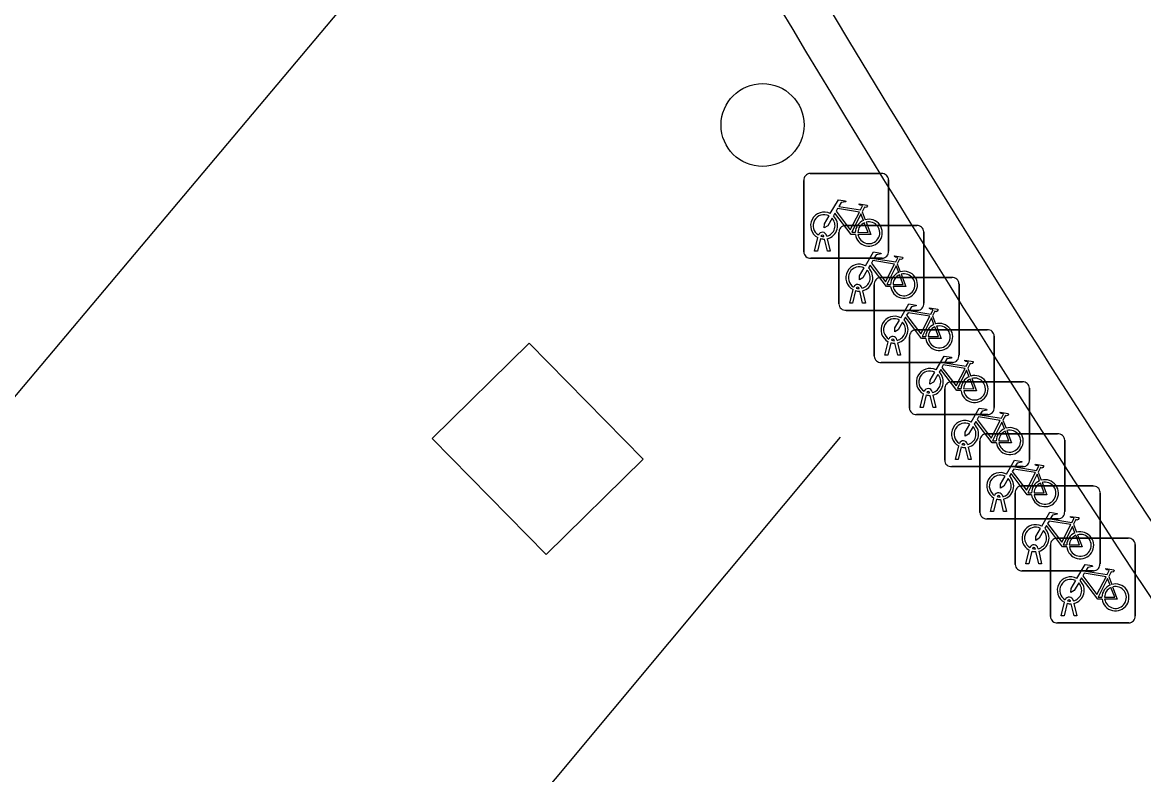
# Model space of a CAD drawing. Extents: x 161087 to 161922, y 382574 to 383873.
# Drawn here: x 161637.64 to 161650.86, y 383128.35 to 383137.22 of the extents above; entities that cross this region are included whole.
import ezdxf

# ---------------------------------------------------------------- set-up
doc = ezdxf.new("R2010")
doc.units = 0
for name, color, linetype in [('IMGEO_Boom', 7, 'Continuous'), ('IMGEO_Fietsenrek', 7, 'Continuous'), ('IMGEO_Fietspad_gesloten', 7, 'Continuous'), ('IMGEO_Lijnafwatering', 7, 'Continuous'), ('IMGEO_Muur', 7, 'Continuous'), ('IMGEO_Voetgangersgebied_open', 7, 'Continuous')]:
    doc.layers.add(name, color=color, linetype=linetype)

msp = doc.modelspace()

# ---------------------------------------------------------------- linework, layer by layer
at = {"layer": 'IMGEO_Boom'}
msp.add_circle((161646.366, 383136.006), 0.489, dxfattribs=at)
at = {"layer": 'IMGEO_Fietsenrek'}
for p, q in [((161646.851, 383134.51), (161646.851, 383135.351)), ((161646.851, 383135.351), (161646.851, 383134.51)), ((161646.926, 383135.435), (161647.767, 383135.435)), ((161647.767, 383135.435), (161646.926, 383135.435)), ((161647.851, 383135.36), (161647.851, 383134.519)), ((161647.851, 383134.519), (161647.851, 383135.36)), ((161647.538, 383134.984), (161647.574, 383134.889)), ((161647.341, 383134.821), (161648.182, 383134.821)), ((161648.182, 383134.821), (161647.341, 383134.821)), ((161646.978, 383134.519), (161647.017, 383134.679)), ((161647.047, 383134.667), (161647.012, 383134.519)), ((161647.089, 383134.691), (161647.088, 383134.695)), ((161647.13, 383134.519), (161647.096, 383134.661)), ((161647.12, 383134.702), (161647.121, 383134.695)), ((161647.128, 383134.665), (161647.163, 383134.519)), ((161647.266, 383133.896), (161647.266, 383134.737)), ((161647.266, 383134.737), (161647.266, 383133.896)), ((161648.266, 383134.746), (161648.266, 383133.905)), ((161648.266, 383133.905), (161648.266, 383134.746)), ((161647.776, 383134.435), (161646.935, 383134.435)), ((161646.935, 383134.435), (161647.776, 383134.435)), ((161647.012, 383134.519), (161646.978, 383134.519)), ((161647.163, 383134.519), (161647.13, 383134.519)), ((161647.953, 383134.37), (161647.989, 383134.275)), ((161647.756, 383134.207), (161648.597, 383134.207)), ((161648.597, 383134.207), (161647.756, 383134.207)), ((161648.681, 383134.132), (161648.681, 383133.291)), ((161648.681, 383133.291), (161648.681, 383134.132)), ((161647.393, 383133.905), (161647.432, 383134.065)), ((161647.462, 383134.053), (161647.427, 383133.905)), ((161647.504, 383134.077), (161647.503, 383134.081)), ((161647.545, 383133.905), (161647.511, 383134.047)), ((161647.535, 383134.088), (161647.536, 383134.081)), ((161647.543, 383134.051), (161647.578, 383133.905)), ((161647.681, 383133.282), (161647.681, 383134.123)), ((161647.681, 383134.123), (161647.681, 383133.282)), ((161647.427, 383133.905), (161647.393, 383133.905)), ((161647.578, 383133.905), (161647.545, 383133.905)), ((161648.191, 383133.821), (161647.35, 383133.821)), ((161647.35, 383133.821), (161648.191, 383133.821)), ((161648.368, 383133.756), (161648.404, 383133.661)), ((161647.919, 383133.463), (161647.918, 383133.467)), ((161647.95, 383133.474), (161647.951, 383133.467)), ((161648.097, 383132.667), (161648.097, 383133.508)), ((161648.097, 383133.508), (161648.097, 383132.667)), ((161648.172, 383133.592), (161649.013, 383133.592)), ((161649.013, 383133.592), (161648.172, 383133.592)), ((161649.097, 383133.517), (161649.097, 383132.676)), ((161649.097, 383132.676), (161649.097, 383133.517)), ((161647.808, 383133.291), (161647.847, 383133.451)), ((161647.877, 383133.439), (161647.842, 383133.291)), ((161647.96, 383133.291), (161647.926, 383133.433)), ((161647.958, 383133.437), (161647.993, 383133.291)), ((161648.606, 383133.207), (161647.765, 383133.207)), ((161647.765, 383133.207), (161648.606, 383133.207)), ((161647.842, 383133.291), (161647.808, 383133.291)), ((161647.993, 383133.291), (161647.96, 383133.291)), ((161648.784, 383133.141), (161648.82, 383133.046)), ((161648.587, 383132.978), (161649.428, 383132.978)), ((161649.428, 383132.978), (161648.587, 383132.978)), ((161648.224, 383132.676), (161648.263, 383132.836)), ((161648.293, 383132.824), (161648.258, 383132.676)), ((161648.335, 383132.848), (161648.334, 383132.852)), ((161648.376, 383132.676), (161648.342, 383132.818)), ((161648.366, 383132.859), (161648.367, 383132.852)), ((161648.374, 383132.822), (161648.409, 383132.676)), ((161648.512, 383132.053), (161648.512, 383132.894)), ((161648.512, 383132.894), (161648.512, 383132.053)), ((161649.512, 383132.903), (161649.512, 383132.062)), ((161649.512, 383132.062), (161649.512, 383132.903)), ((161648.258, 383132.676), (161648.224, 383132.676)), ((161648.409, 383132.676), (161648.376, 383132.676)), ((161649.022, 383132.592), (161648.181, 383132.592)), ((161648.181, 383132.592), (161649.022, 383132.592)), ((161649.199, 383132.527), (161649.235, 383132.432)), ((161648.927, 383131.439), (161648.927, 383132.28)), ((161648.927, 383132.28), (161648.927, 383131.439)), ((161649.002, 383132.364), (161649.843, 383132.364)), ((161649.843, 383132.364), (161649.002, 383132.364)), ((161649.927, 383132.289), (161649.927, 383131.448)), ((161649.927, 383131.448), (161649.927, 383132.289)), ((161648.639, 383132.062), (161648.678, 383132.222)), ((161648.708, 383132.21), (161648.673, 383132.062)), ((161648.75, 383132.234), (161648.749, 383132.238)), ((161648.791, 383132.062), (161648.757, 383132.204)), ((161648.781, 383132.245), (161648.782, 383132.238)), ((161648.789, 383132.208), (161648.824, 383132.062)), ((161648.673, 383132.062), (161648.639, 383132.062)), ((161648.824, 383132.062), (161648.791, 383132.062)), ((161649.437, 383131.978), (161648.596, 383131.978)), ((161648.596, 383131.978), (161649.437, 383131.978)), ((161649.614, 383131.913), (161649.65, 383131.818)), ((161649.418, 383131.75), (161650.259, 383131.75)), ((161650.259, 383131.75), (161649.418, 383131.75)), ((161649.165, 383131.62), (161649.164, 383131.624)), ((161649.196, 383131.631), (161649.197, 383131.624)), ((161649.343, 383130.825), (161649.343, 383131.666)), ((161649.343, 383131.666), (161649.343, 383130.825)), ((161650.343, 383131.675), (161650.343, 383130.834)), ((161650.343, 383130.834), (161650.343, 383131.675)), ((161649.054, 383131.448), (161649.093, 383131.608)), ((161649.123, 383131.596), (161649.088, 383131.448)), ((161649.206, 383131.448), (161649.172, 383131.59)), ((161649.204, 383131.594), (161649.239, 383131.448)), ((161649.852, 383131.364), (161649.011, 383131.364)), ((161649.011, 383131.364), (161649.852, 383131.364)), ((161649.088, 383131.448), (161649.054, 383131.448)), ((161649.239, 383131.448), (161649.206, 383131.448)), ((161650.03, 383131.299), (161650.066, 383131.204)), ((161649.833, 383131.135), (161650.674, 383131.135)), ((161650.674, 383131.135), (161649.833, 383131.135)), ((161649.47, 383130.834), (161649.509, 383130.994)), ((161649.539, 383130.982), (161649.504, 383130.834)), ((161649.581, 383131.006), (161649.58, 383131.01)), ((161649.622, 383130.834), (161649.588, 383130.976)), ((161649.612, 383131.017), (161649.613, 383131.01)), ((161649.62, 383130.98), (161649.655, 383130.834)), ((161649.758, 383130.21), (161649.758, 383131.051)), ((161649.758, 383131.051), (161649.758, 383130.21)), ((161650.758, 383131.06), (161650.758, 383130.219)), ((161650.758, 383130.219), (161650.758, 383131.06)), ((161649.504, 383130.834), (161649.47, 383130.834)), ((161649.655, 383130.834), (161649.622, 383130.834)), ((161650.268, 383130.75), (161649.427, 383130.75)), ((161649.427, 383130.75), (161650.268, 383130.75)), ((161650.445, 383130.684), (161650.481, 383130.589)), ((161649.885, 383130.219), (161649.924, 383130.379)), ((161649.954, 383130.367), (161649.919, 383130.219)), ((161649.996, 383130.391), (161649.995, 383130.395)), ((161650.037, 383130.219), (161650.003, 383130.361)), ((161650.027, 383130.402), (161650.028, 383130.395)), ((161650.035, 383130.365), (161650.07, 383130.219)), ((161649.919, 383130.219), (161649.885, 383130.219)), ((161650.07, 383130.219), (161650.037, 383130.219)), ((161650.683, 383130.135), (161649.842, 383130.135)), ((161649.842, 383130.135), (161650.683, 383130.135))]:
    msp.add_line(p, q, dxfattribs=at)
for points in [[(161647.164, 383134.961), (161647.259, 383135.125), (161647.345, 383135.111), (161647.347, 383135.102), (161647.291, 383135.091), (161647.264, 383135.046), (161647.52, 383135.005)], [(161647.52, 383135.005), (161647.545, 383135.054), (161647.539, 383135.058), (161647.516, 383135.062), (161647.504, 383135.069), (161647.503, 383135.072), (161647.505, 383135.077), (161647.6, 383135.062), (161647.602, 383135.052), (161647.592, 383135.039), (161647.58, 383135.033), (161647.566, 383135.039), (161647.538, 383134.984)], [(161647.185, 383134.909), (161647.133, 383134.819), (161647.093, 383134.794), (161647.094, 383134.841), (161647.149, 383134.935)], [(161647.46, 383134.717), (161647.41, 383134.717), (161647.219, 383134.968), (161647.2, 383134.936)], [(161647.507, 383134.98), (161647.25, 383135.021), (161647.233, 383134.992), (161647.4, 383134.772), (161647.507, 383134.98)], [(161647.555, 383134.882), (161647.525, 383134.959), (161647.416, 383134.741), (161647.459, 383134.741)], [(161647.489, 383134.741), (161647.609, 383134.74), (161647.565, 383134.854)], [(161647.585, 383134.861), (161647.64, 383134.716), (161647.49, 383134.716)], [(161647.579, 383134.347), (161647.674, 383134.511), (161647.76, 383134.497), (161647.762, 383134.488), (161647.706, 383134.477), (161647.679, 383134.432), (161647.935, 383134.391)], [(161647.922, 383134.366), (161647.665, 383134.407), (161647.648, 383134.378), (161647.815, 383134.158), (161647.922, 383134.366)], [(161647.935, 383134.391), (161647.96, 383134.44), (161647.954, 383134.444), (161647.931, 383134.448), (161647.919, 383134.455), (161647.918, 383134.458), (161647.92, 383134.463), (161648.015, 383134.448), (161648.017, 383134.438), (161648.007, 383134.425), (161647.995, 383134.419), (161647.981, 383134.425), (161647.953, 383134.37)], [(161647.6, 383134.295), (161647.548, 383134.205), (161647.508, 383134.18), (161647.509, 383134.227), (161647.564, 383134.321)], [(161647.875, 383134.103), (161647.825, 383134.103), (161647.634, 383134.354), (161647.615, 383134.322)], [(161647.97, 383134.268), (161647.94, 383134.345), (161647.831, 383134.127), (161647.874, 383134.127)], [(161647.904, 383134.127), (161648.024, 383134.126), (161647.98, 383134.24)], [(161648, 383134.247), (161648.055, 383134.102), (161647.905, 383134.102)], [(161647.994, 383133.733), (161648.089, 383133.897), (161648.175, 383133.883), (161648.177, 383133.874), (161648.121, 383133.863), (161648.094, 383133.818), (161648.35, 383133.777)], [(161648.29, 383133.489), (161648.24, 383133.489), (161648.049, 383133.74), (161648.03, 383133.708)], [(161648.337, 383133.752), (161648.08, 383133.793), (161648.063, 383133.764), (161648.23, 383133.544), (161648.337, 383133.752)], [(161648.385, 383133.654), (161648.355, 383133.731), (161648.246, 383133.513), (161648.289, 383133.513)], [(161648.35, 383133.777), (161648.375, 383133.826), (161648.369, 383133.83), (161648.346, 383133.834), (161648.334, 383133.841), (161648.333, 383133.844), (161648.335, 383133.849), (161648.43, 383133.834), (161648.432, 383133.824), (161648.422, 383133.811), (161648.41, 383133.805), (161648.396, 383133.811), (161648.368, 383133.756)], [(161648.015, 383133.681), (161647.963, 383133.591), (161647.923, 383133.566), (161647.924, 383133.613), (161647.979, 383133.707)], [(161648.319, 383133.513), (161648.439, 383133.512), (161648.395, 383133.626)], [(161648.415, 383133.633), (161648.47, 383133.488), (161648.32, 383133.488)], [(161648.41, 383133.118), (161648.505, 383133.282), (161648.591, 383133.268), (161648.593, 383133.259), (161648.537, 383133.248), (161648.51, 383133.203), (161648.766, 383133.162)], [(161648.766, 383133.162), (161648.791, 383133.211), (161648.785, 383133.215), (161648.762, 383133.219), (161648.75, 383133.226), (161648.749, 383133.229), (161648.751, 383133.234), (161648.846, 383133.219), (161648.848, 383133.209), (161648.838, 383133.196), (161648.826, 383133.19), (161648.812, 383133.196), (161648.784, 383133.141)], [(161648.431, 383133.066), (161648.379, 383132.976), (161648.339, 383132.951), (161648.34, 383132.998), (161648.395, 383133.092)], [(161648.706, 383132.874), (161648.656, 383132.874), (161648.465, 383133.125), (161648.446, 383133.093)], [(161648.753, 383133.137), (161648.496, 383133.178), (161648.479, 383133.149), (161648.646, 383132.929), (161648.753, 383133.137)], [(161648.801, 383133.039), (161648.771, 383133.116), (161648.662, 383132.898), (161648.705, 383132.898)], [(161648.735, 383132.898), (161648.855, 383132.897), (161648.811, 383133.011)], [(161648.831, 383133.018), (161648.886, 383132.873), (161648.736, 383132.873)], [(161648.825, 383132.504), (161648.92, 383132.668), (161649.006, 383132.654), (161649.008, 383132.645), (161648.952, 383132.634), (161648.925, 383132.589), (161649.181, 383132.548)], [(161649.168, 383132.523), (161648.911, 383132.564), (161648.894, 383132.535), (161649.061, 383132.315), (161649.168, 383132.523)], [(161649.181, 383132.548), (161649.206, 383132.597), (161649.2, 383132.601), (161649.177, 383132.605), (161649.165, 383132.612), (161649.164, 383132.615), (161649.166, 383132.62), (161649.261, 383132.605), (161649.263, 383132.595), (161649.253, 383132.582), (161649.241, 383132.576), (161649.227, 383132.582), (161649.199, 383132.527)], [(161648.846, 383132.452), (161648.794, 383132.362), (161648.754, 383132.337), (161648.755, 383132.384), (161648.81, 383132.478)], [(161649.121, 383132.26), (161649.071, 383132.26), (161648.88, 383132.511), (161648.861, 383132.479)], [(161649.216, 383132.425), (161649.186, 383132.502), (161649.077, 383132.284), (161649.12, 383132.284)], [(161649.15, 383132.284), (161649.27, 383132.283), (161649.226, 383132.397)], [(161649.246, 383132.404), (161649.301, 383132.259), (161649.151, 383132.259)], [(161649.24, 383131.89), (161649.335, 383132.054), (161649.421, 383132.04), (161649.423, 383132.031), (161649.367, 383132.02), (161649.34, 383131.975), (161649.596, 383131.934)], [(161649.536, 383131.646), (161649.486, 383131.646), (161649.295, 383131.897), (161649.276, 383131.865)], [(161649.583, 383131.909), (161649.326, 383131.95), (161649.309, 383131.921), (161649.476, 383131.701), (161649.583, 383131.909)], [(161649.631, 383131.811), (161649.601, 383131.888), (161649.492, 383131.67), (161649.535, 383131.67)], [(161649.596, 383131.934), (161649.621, 383131.983), (161649.615, 383131.987), (161649.592, 383131.991), (161649.58, 383131.998), (161649.579, 383132.001), (161649.581, 383132.006), (161649.676, 383131.991), (161649.678, 383131.981), (161649.668, 383131.968), (161649.656, 383131.962), (161649.642, 383131.968), (161649.614, 383131.913)], [(161649.261, 383131.838), (161649.209, 383131.748), (161649.169, 383131.723), (161649.17, 383131.77), (161649.225, 383131.864)], [(161649.565, 383131.67), (161649.685, 383131.669), (161649.641, 383131.783)], [(161649.661, 383131.79), (161649.716, 383131.645), (161649.566, 383131.645)], [(161649.656, 383131.276), (161649.751, 383131.44), (161649.837, 383131.426), (161649.839, 383131.417), (161649.783, 383131.406), (161649.756, 383131.361), (161650.012, 383131.32)], [(161650.012, 383131.32), (161650.037, 383131.369), (161650.031, 383131.373), (161650.008, 383131.377), (161649.996, 383131.384), (161649.995, 383131.387), (161649.997, 383131.392), (161650.092, 383131.377), (161650.094, 383131.367), (161650.084, 383131.354), (161650.072, 383131.348), (161650.058, 383131.354), (161650.03, 383131.299)], [(161649.677, 383131.224), (161649.625, 383131.134), (161649.585, 383131.109), (161649.586, 383131.156), (161649.641, 383131.25)], [(161649.952, 383131.032), (161649.902, 383131.032), (161649.711, 383131.283), (161649.692, 383131.251)], [(161649.999, 383131.295), (161649.742, 383131.336), (161649.725, 383131.307), (161649.892, 383131.087), (161649.999, 383131.295)], [(161650.047, 383131.197), (161650.017, 383131.274), (161649.908, 383131.056), (161649.951, 383131.056)], [(161649.981, 383131.056), (161650.101, 383131.055), (161650.057, 383131.169)], [(161650.077, 383131.176), (161650.132, 383131.031), (161649.982, 383131.031)], [(161650.071, 383130.661), (161650.166, 383130.825), (161650.252, 383130.811), (161650.254, 383130.802), (161650.198, 383130.791), (161650.171, 383130.746), (161650.427, 383130.705)], [(161650.414, 383130.68), (161650.157, 383130.721), (161650.14, 383130.692), (161650.307, 383130.472), (161650.414, 383130.68)], [(161650.427, 383130.705), (161650.452, 383130.754), (161650.446, 383130.758), (161650.423, 383130.762), (161650.411, 383130.769), (161650.41, 383130.772), (161650.412, 383130.777), (161650.507, 383130.762), (161650.509, 383130.752), (161650.499, 383130.739), (161650.487, 383130.733), (161650.473, 383130.739), (161650.445, 383130.684)], [(161650.092, 383130.609), (161650.04, 383130.519), (161650, 383130.494), (161650.001, 383130.541), (161650.056, 383130.635)], [(161650.367, 383130.417), (161650.317, 383130.417), (161650.126, 383130.668), (161650.107, 383130.636)], [(161650.462, 383130.582), (161650.432, 383130.659), (161650.323, 383130.441), (161650.366, 383130.441)], [(161650.492, 383130.561), (161650.547, 383130.416), (161650.397, 383130.416)], [(161650.396, 383130.441), (161650.516, 383130.44), (161650.472, 383130.554)]]:
    msp.add_lwpolyline(points, dxfattribs=at)
for centre, radius, start, end in [((161646.929, 383135.357), 0.0779, 92.4484, 184.2845), ((161646.929, 383135.357), 0.0779, 92.4484, 184.2845), ((161647.773, 383135.357), 0.0779, 2.4484, 94.2845), ((161647.773, 383135.357), 0.0779, 2.4484, 94.2845), ((161647.091, 383134.82), 0.159, 62.6766, 242.1369), ((161647.091, 383134.82), 0.129, 63.3192, 238.903), ((161647.091, 383134.82), 0.159, 283.5766, 46.6042), ((161647.091, 383134.82), 0.129, 283.6043, 43.4302), ((161647.344, 383134.743), 0.0779, 92.4484, 184.2845), ((161647.344, 383134.743), 0.0779, 92.4484, 184.2845), ((161647.618, 383134.736), 0.159, 113.3408, 178.3217), ((161647.618, 383134.736), 0.159, 187.0065, 105.7708), ((161647.618, 383134.736), 0.129, 113.923, 177.9556), ((161647.618, 383134.736), 0.129, 188.6715, 104.5883), ((161648.188, 383134.743), 0.0779, 2.4484, 94.2845), ((161648.188, 383134.743), 0.0779, 2.4484, 94.2845), ((161647.071, 383134.691), 0.0499, 12.8025, 158.6934), ((161647.091, 383134.82), 0.159, 253.9967, 271.7867), ((161647.071, 383134.691), 0.0174, 12.8025, 163.4502), ((161647.091, 383134.82), 0.129, 253.415, 269.0204), ((161646.929, 383134.513), 0.0779, 182.4484, 274.2845), ((161646.929, 383134.513), 0.0779, 182.4484, 274.2845), ((161647.773, 383134.513), 0.0779, 272.4484, 4.2845), ((161647.773, 383134.513), 0.0779, 272.4484, 4.2845), ((161647.506, 383134.206), 0.159, 62.6766, 242.1369), ((161647.506, 383134.206), 0.129, 63.3192, 238.903), ((161647.506, 383134.206), 0.129, 283.6043, 43.4302), ((161647.506, 383134.206), 0.159, 283.5766, 46.6042), ((161648.033, 383134.122), 0.159, 113.3408, 178.3217), ((161648.033, 383134.122), 0.159, 187.0065, 105.7708), ((161647.486, 383134.077), 0.0499, 12.8025, 158.6934), ((161647.759, 383134.129), 0.0779, 92.4484, 184.2845), ((161647.759, 383134.129), 0.0779, 92.4484, 184.2845), ((161648.033, 383134.122), 0.129, 113.923, 177.9556), ((161648.033, 383134.122), 0.129, 188.6715, 104.5883), ((161648.603, 383134.129), 0.0779, 2.4484, 94.2845), ((161648.603, 383134.129), 0.0779, 2.4484, 94.2845), ((161647.506, 383134.206), 0.159, 253.9967, 271.7867), ((161647.486, 383134.077), 0.0174, 12.8025, 163.4502), ((161647.506, 383134.206), 0.129, 253.415, 269.0204), ((161647.344, 383133.899), 0.0779, 182.4484, 274.2845), ((161647.344, 383133.899), 0.0779, 182.4484, 274.2845), ((161648.188, 383133.899), 0.0779, 272.4484, 4.2845), ((161648.188, 383133.899), 0.0779, 272.4484, 4.2845), ((161647.921, 383133.592), 0.159, 62.6766, 242.1369), ((161647.921, 383133.592), 0.129, 63.3192, 238.903), ((161647.921, 383133.592), 0.129, 283.6043, 43.4302), ((161647.921, 383133.592), 0.159, 283.5766, 46.6042), ((161648.448, 383133.508), 0.159, 113.3408, 178.3217), ((161648.448, 383133.508), 0.159, 187.0065, 105.7708), ((161648.448, 383133.508), 0.129, 113.923, 177.9556), ((161648.448, 383133.508), 0.129, 188.6715, 104.5883), ((161647.901, 383133.463), 0.0499, 12.8025, 158.6934), ((161647.901, 383133.463), 0.0174, 12.8025, 163.4502), ((161647.921, 383133.592), 0.129, 253.415, 269.0204), ((161648.175, 383133.514), 0.0779, 92.4484, 184.2845), ((161648.175, 383133.514), 0.0779, 92.4484, 184.2845), ((161649.019, 383133.514), 0.0779, 2.4484, 94.2845), ((161649.019, 383133.514), 0.0779, 2.4484, 94.2845), ((161647.921, 383133.592), 0.159, 253.9967, 271.7867), ((161647.759, 383133.285), 0.0779, 182.4484, 274.2845), ((161647.759, 383133.285), 0.0779, 182.4484, 274.2845), ((161648.603, 383133.285), 0.0779, 272.4484, 4.2845), ((161648.603, 383133.285), 0.0779, 272.4484, 4.2845), ((161648.337, 383132.977), 0.159, 62.6766, 242.1369), ((161648.337, 383132.977), 0.129, 63.3192, 238.903), ((161648.337, 383132.977), 0.159, 283.5766, 46.6042), ((161648.337, 383132.977), 0.129, 283.6043, 43.4302), ((161648.59, 383132.9), 0.0779, 92.4484, 184.2845), ((161648.59, 383132.9), 0.0779, 92.4484, 184.2845), ((161648.864, 383132.893), 0.159, 113.3408, 178.3217), ((161648.864, 383132.893), 0.159, 187.0065, 105.7708), ((161648.864, 383132.893), 0.129, 113.923, 177.9556), ((161648.864, 383132.893), 0.129, 188.6715, 104.5883), ((161649.434, 383132.9), 0.0779, 2.4484, 94.2845), ((161649.434, 383132.9), 0.0779, 2.4484, 94.2845), ((161648.317, 383132.848), 0.0499, 12.8025, 158.6934), ((161648.337, 383132.977), 0.159, 253.9967, 271.7867), ((161648.317, 383132.848), 0.0174, 12.8025, 163.4502), ((161648.337, 383132.977), 0.129, 253.415, 269.0204), ((161649.019, 383132.67), 0.0779, 272.4484, 4.2845), ((161649.019, 383132.67), 0.0779, 272.4484, 4.2845), ((161648.175, 383132.67), 0.0779, 182.4484, 274.2845), ((161648.175, 383132.67), 0.0779, 182.4484, 274.2845), ((161648.752, 383132.363), 0.159, 62.6766, 242.1369), ((161648.752, 383132.363), 0.129, 63.3192, 238.903), ((161648.752, 383132.363), 0.129, 283.6043, 43.4302), ((161648.752, 383132.363), 0.159, 283.5766, 46.6042), ((161649.279, 383132.279), 0.159, 113.3408, 178.3217), ((161649.279, 383132.279), 0.159, 187.0065, 105.7708), ((161649.279, 383132.279), 0.129, 188.6715, 104.5883), ((161648.732, 383132.234), 0.0499, 12.8025, 158.6934), ((161649.005, 383132.286), 0.0779, 92.4484, 184.2845), ((161649.005, 383132.286), 0.0779, 92.4484, 184.2845), ((161649.279, 383132.279), 0.129, 113.923, 177.9556), ((161649.849, 383132.286), 0.0779, 2.4484, 94.2845), ((161649.849, 383132.286), 0.0779, 2.4484, 94.2845), ((161648.752, 383132.363), 0.159, 253.9967, 271.7867), ((161648.732, 383132.234), 0.0174, 12.8025, 163.4502), ((161648.752, 383132.363), 0.129, 253.415, 269.0204), ((161648.59, 383132.056), 0.0779, 182.4484, 274.2845), ((161648.59, 383132.056), 0.0779, 182.4484, 274.2845), ((161649.434, 383132.056), 0.0779, 272.4484, 4.2845), ((161649.434, 383132.056), 0.0779, 272.4484, 4.2845), ((161649.167, 383131.749), 0.159, 62.6766, 242.1369), ((161649.167, 383131.749), 0.129, 63.3192, 238.903), ((161649.167, 383131.749), 0.129, 283.6043, 43.4302), ((161649.167, 383131.749), 0.159, 283.5766, 46.6042), ((161649.421, 383131.672), 0.0779, 92.4484, 184.2845), ((161649.421, 383131.672), 0.0779, 92.4484, 184.2845), ((161649.694, 383131.665), 0.159, 113.3408, 178.3217), ((161649.694, 383131.665), 0.159, 187.0065, 105.7708), ((161649.694, 383131.665), 0.129, 113.923, 177.9556), ((161649.694, 383131.665), 0.129, 188.6715, 104.5883), ((161650.265, 383131.672), 0.0779, 2.4484, 94.2845), ((161650.265, 383131.672), 0.0779, 2.4484, 94.2845), ((161649.147, 383131.62), 0.0499, 12.8025, 158.6934), ((161649.147, 383131.62), 0.0174, 12.8025, 163.4502), ((161649.167, 383131.749), 0.129, 253.415, 269.0204), ((161649.167, 383131.749), 0.159, 253.9967, 271.7867), ((161649.005, 383131.442), 0.0779, 182.4484, 274.2845), ((161649.005, 383131.442), 0.0779, 182.4484, 274.2845), ((161649.849, 383131.442), 0.0779, 272.4484, 4.2845), ((161649.849, 383131.442), 0.0779, 272.4484, 4.2845), ((161649.583, 383131.135), 0.159, 62.6766, 242.1369), ((161649.583, 383131.135), 0.129, 63.3192, 238.903), ((161649.583, 383131.135), 0.129, 283.6043, 43.4302), ((161649.583, 383131.135), 0.159, 283.5766, 46.6042), ((161649.836, 383131.057), 0.0779, 92.4484, 184.2845), ((161649.836, 383131.057), 0.0779, 92.4484, 184.2845), ((161650.11, 383131.051), 0.159, 113.3408, 178.3217), ((161650.11, 383131.051), 0.159, 187.0065, 105.7708), ((161650.11, 383131.051), 0.129, 113.923, 177.9556), ((161650.11, 383131.051), 0.129, 188.6715, 104.5883), ((161650.68, 383131.057), 0.0779, 2.4484, 94.2845), ((161650.68, 383131.057), 0.0779, 2.4484, 94.2845), ((161649.563, 383131.006), 0.0499, 12.8025, 158.6934), ((161649.583, 383131.135), 0.159, 253.9967, 271.7867), ((161649.563, 383131.006), 0.0174, 12.8025, 163.4502), ((161649.583, 383131.135), 0.129, 253.415, 269.0204), ((161649.421, 383130.828), 0.0779, 182.4484, 274.2845), ((161649.421, 383130.828), 0.0779, 182.4484, 274.2845), ((161650.265, 383130.828), 0.0779, 272.4484, 4.2845), ((161650.265, 383130.828), 0.0779, 272.4484, 4.2845), ((161649.998, 383130.52), 0.159, 62.6766, 242.1369), ((161649.998, 383130.52), 0.129, 63.3192, 238.903), ((161649.998, 383130.52), 0.129, 283.6043, 43.4302), ((161649.998, 383130.52), 0.159, 283.5766, 46.6042), ((161650.525, 383130.436), 0.159, 113.3408, 178.3217), ((161650.525, 383130.436), 0.159, 187.0065, 105.7708), ((161650.525, 383130.436), 0.129, 188.6715, 104.5883), ((161649.978, 383130.391), 0.0499, 12.8025, 158.6934), ((161650.525, 383130.436), 0.129, 113.923, 177.9556), ((161649.998, 383130.52), 0.159, 253.9967, 271.7867), ((161649.978, 383130.391), 0.0174, 12.8025, 163.4502), ((161649.998, 383130.52), 0.129, 253.415, 269.0204), ((161649.836, 383130.213), 0.0779, 182.4484, 274.2845), ((161649.836, 383130.213), 0.0779, 182.4484, 274.2845), ((161650.68, 383130.213), 0.0779, 272.4484, 4.2845), ((161650.68, 383130.213), 0.0779, 272.4484, 4.2845)]:
    msp.add_arc(centre, radius, start, end, dxfattribs=at)
at = {"layer": 'IMGEO_Fietspad_gesloten'}
msp.add_arc((162185.043, 383508.121), 648.416, 214.335474, 215.223571, dxfattribs=at)
at = {"layer": 'IMGEO_Lijnafwatering'}
for points in [[(161642.03, 383138.138), (161634.574, 383129.27)], [(161640.567, 383124.271), (161647.285, 383132.325)]]:
    msp.add_lwpolyline(points, dxfattribs=at)
at = {"layer": 'IMGEO_Muur'}
for centre, radius, start, end in [((161792.983, 383224.618), 169.931, 206.32264, 219.43681), ((161793.191, 383224.743), 170.673, 206.32831, 212.66987), ((161793.06, 383224.669), 170.523, 212.67276, 219.43393)]:
    msp.add_arc(centre, radius, start, end, dxfattribs=at)
at = {"layer": 'IMGEO_Voetgangersgebied_open'}
msp.add_lwpolyline([(161643.815, 383130.943), (161642.471, 383132.31), (161643.616, 383133.435), (161644.96, 383132.068), (161643.815, 383130.943)], dxfattribs=at)

doc.saveas('drawing.dxf')
